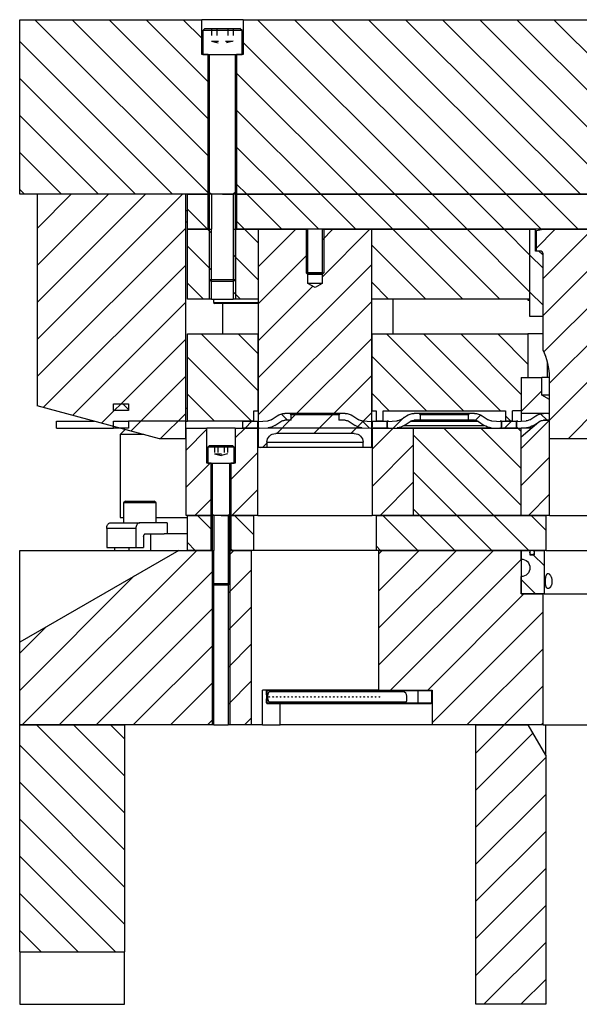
# Model space of a CAD drawing. Header units: inches. Extents: x 3 to 351, y 4 to 271.
# Tile 417 of 530: x 293 to 301, y 127 to 141. Entities that reach past the tile are written whole.
import ezdxf

# ---------------------------------------------------------------- set-up
doc = ezdxf.new("R2010")
doc.units = ezdxf.units.IN
doc.header["$LTSCALE"] = 0.5
doc.header["$MEASUREMENT"] = 0
doc.linetypes.add('HIDDEN', pattern=[0.225, 0.15, -0.075])
doc.layers.add('MFB', color=7, linetype='Continuous')

msp = doc.modelspace()

# ---------------------------------------------------------------- linework, layer by layer
at = {"layer": 'MFB', "color": 254, "linetype": 'Continuous'}
for p, q in [((293.088, 138.783), (293.088, 141.283)), ((293.088, 141.283), (295.691, 141.283)), ((295.784, 138.804), (293.306, 141.283)), ((295.784, 138.804), (293.306, 141.283)), ((295.784, 139.335), (293.836, 141.283)), ((295.784, 139.335), (293.836, 141.283)), ((295.784, 139.865), (294.366, 141.283)), ((295.784, 139.865), (294.366, 141.283)), ((295.784, 140.395), (294.897, 141.283)), ((295.784, 140.395), (294.897, 141.283)), ((295.691, 141.019), (295.427, 141.283)), ((295.691, 141.019), (295.427, 141.283)), ((295.691, 140.783), (295.691, 141.283)), ((296.284, 141.283), (295.691, 141.283)), ((296.284, 141.283), (296.284, 140.783)), ((296.284, 141.283), (306.434, 141.283)), ((298.988, 138.783), (296.488, 141.283)), ((298.988, 138.783), (296.488, 141.283)), ((299.518, 138.783), (297.018, 141.283)), ((299.518, 138.783), (297.018, 141.283)), ((300.048, 138.783), (297.548, 141.283)), ((300.048, 138.783), (297.548, 141.283)), ((300.579, 138.783), (298.079, 141.283)), ((300.579, 138.783), (298.079, 141.283)), ((301.109, 138.783), (298.609, 141.283)), ((301.109, 138.783), (298.609, 141.283)), ((301.639, 138.783), (299.139, 141.283)), ((301.639, 138.783), (299.139, 141.283)), ((302.17, 138.783), (299.67, 141.283)), ((302.17, 138.783), (299.67, 141.283)), ((302.7, 138.783), (300.2, 141.283)), ((302.7, 138.783), (300.2, 141.283)), ((303.23, 138.783), (300.73, 141.283)), ((303.23, 138.783), (300.73, 141.283)), ((295.275, 138.783), (293.088, 140.971)), ((295.275, 138.783), (293.088, 140.971)), ((298.457, 138.783), (296.284, 140.956)), ((298.457, 138.783), (296.284, 140.956)), ((295.784, 140.783), (295.691, 140.783)), ((295.784, 138.783), (295.784, 140.783)), ((296.191, 140.783), (296.191, 138.783)), ((296.284, 140.783), (296.191, 140.783)), ((294.745, 138.783), (293.088, 140.441)), ((294.745, 138.783), (293.088, 140.441)), ((297.927, 138.783), (296.191, 140.519)), ((297.927, 138.783), (296.191, 140.519)), ((294.215, 138.783), (293.088, 139.91)), ((294.215, 138.783), (293.088, 139.91)), ((297.397, 138.783), (296.191, 139.989)), ((297.397, 138.783), (296.191, 139.989)), ((296.866, 138.783), (296.191, 139.459)), ((296.866, 138.783), (296.191, 139.459)), ((293.684, 138.783), (293.088, 139.38)), ((293.684, 138.783), (293.088, 139.38)), ((296.336, 138.783), (296.191, 138.928)), ((296.336, 138.783), (296.191, 138.928)), ((293.154, 138.783), (293.088, 138.85)), ((293.154, 138.783), (293.088, 138.85)), ((295.784, 138.783), (293.088, 138.783)), ((295.8, 138.783), (295.784, 138.783)), ((296.191, 138.783), (296.175, 138.783)), ((306.434, 138.783), (296.191, 138.783)), ((295.363, 133.685), (293.088, 132.371)), ((293.088, 132.371), (293.088, 133.685)), ((293.088, 133.685), (295.363, 133.685)), ((295.622, 133.685), (293.122, 131.185)), ((295.622, 133.685), (293.122, 131.185)), ((295.363, 133.685), (295.867, 133.685)), ((295.867, 131.185), (295.867, 133.685)), ((296.068, 133.685), (296.068, 131.185)), ((296.068, 133.685), (296.406, 133.685)), ((296.153, 133.685), (296.093, 133.625)), ((296.153, 133.685), (296.093, 133.625)), ((296.406, 131.185), (296.406, 133.685)), ((299.865, 133.685), (298.219, 132.039)), ((299.335, 133.685), (298.219, 132.569)), ((298.804, 133.685), (298.219, 133.099)), ((298.274, 133.685), (298.219, 133.63)), ((299.865, 133.685), (298.219, 132.039)), ((299.335, 133.685), (298.219, 132.569)), ((298.804, 133.685), (298.219, 133.099)), ((298.274, 133.685), (298.219, 133.63)), ((298.219, 133.685), (298.219, 131.685)), ((298.219, 133.685), (300.263, 133.685)), ((300.263, 133.685), (300.263, 133.06)), ((296.093, 133.625), (296.068, 133.6)), ((300.263, 133.552), (298.395, 131.685)), ((300.263, 133.552), (298.395, 131.685)), ((295.843, 133.375), (293.653, 131.185)), ((295.843, 133.375), (293.653, 131.185)), ((295.867, 133.399), (295.843, 133.375)), ((296.406, 133.408), (296.068, 133.07)), ((296.406, 133.408), (296.068, 133.07)), ((294.722, 133.315), (293.088, 131.68)), ((294.722, 133.315), (293.088, 131.68)), ((300.301, 133.06), (298.926, 131.685)), ((300.301, 133.06), (298.926, 131.685)), ((300.263, 133.06), (300.575, 133.06)), ((300.575, 131.185), (300.575, 133.06)), ((295.867, 132.869), (294.183, 131.185)), ((295.867, 132.869), (294.183, 131.185)), ((296.406, 132.878), (296.068, 132.54)), ((296.406, 132.878), (296.068, 132.54)), ((300.575, 132.804), (298.988, 131.217)), ((300.575, 132.804), (298.988, 131.217)), ((293.467, 132.591), (293.088, 132.211)), ((293.467, 132.591), (293.088, 132.211)), ((293.088, 131.185), (293.088, 132.371)), ((295.867, 132.339), (294.713, 131.185)), ((295.867, 132.339), (294.713, 131.185)), ((296.406, 132.348), (296.068, 132.009)), ((296.406, 132.348), (296.068, 132.009)), ((300.575, 132.274), (299.486, 131.185)), ((300.575, 132.274), (299.486, 131.185)), ((296.406, 131.817), (296.068, 131.479)), ((296.406, 131.817), (296.068, 131.479)), ((295.867, 131.808), (295.244, 131.185)), ((295.867, 131.808), (295.244, 131.185)), ((298.219, 131.685), (296.563, 131.685)), ((296.563, 131.185), (296.563, 131.685)), ((298.219, 131.685), (298.988, 131.685)), ((298.988, 131.685), (298.988, 131.185)), ((300.575, 131.743), (300.017, 131.185)), ((300.575, 131.743), (300.017, 131.185)), ((295.867, 131.278), (295.774, 131.185)), ((295.867, 131.278), (295.774, 131.185)), ((296.406, 131.287), (296.304, 131.185)), ((296.406, 131.287), (296.304, 131.185)), ((295.867, 131.185), (293.088, 131.185)), ((295.867, 131.185), (296.068, 131.185)), ((296.406, 131.185), (296.068, 131.185)), ((296.563, 131.185), (296.406, 131.185)), ((296.563, 131.185), (296.813, 131.185)), ((298.988, 131.185), (296.813, 131.185)), ((300.575, 131.185), (298.988, 131.185)), ((300.575, 131.213), (300.547, 131.185)), ((300.575, 131.213), (300.547, 131.185)), ((300.575, 131.185), (301.45, 131.185))]:
    msp.add_line(p, q, dxfattribs=at)
at = {"layer": 'MFB', "color": 132, "linetype": 'Continuous'}
for p, q in [((295.738, 141.158), (295.706, 141.127)), ((295.706, 141.127), (295.706, 140.783)), ((296.269, 141.127), (295.706, 141.127)), ((295.738, 141.158), (296.238, 141.158)), ((296.269, 141.127), (296.238, 141.158)), ((296.269, 140.783), (296.269, 141.127)), ((295.706, 140.783), (296.269, 140.783)), ((295.8, 140.783), (295.8, 138.783)), ((296.175, 138.783), (296.175, 140.783)), ((296.175, 138.783), (295.8, 138.783)), ((295.8, 138.783), (295.8, 137.564)), ((296.175, 137.564), (296.175, 138.783)), ((295.488, 137.283), (295.488, 138.283)), ((295.488, 138.283), (295.831, 138.283)), ((295.8, 138.258), (295.775, 138.283)), ((295.8, 138.258), (295.775, 138.283)), ((295.831, 138.227), (295.8, 138.258)), ((295.831, 137.283), (295.831, 138.283)), ((296.144, 138.283), (296.144, 137.283)), ((296.144, 138.283), (296.506, 138.283)), ((296.506, 138.083), (296.306, 138.283)), ((296.506, 138.083), (296.306, 138.283)), ((296.506, 137.283), (296.506, 138.283)), ((298.12, 138.283), (298.12, 137.283)), ((298.12, 138.283), (300.388, 138.283)), ((299.427, 137.283), (298.427, 138.283)), ((299.427, 137.283), (298.427, 138.283)), ((299.957, 137.283), (298.957, 138.283)), ((299.957, 137.283), (298.957, 138.283)), ((300.388, 137.383), (299.488, 138.283)), ((300.388, 137.383), (299.488, 138.283)), ((300.388, 137.913), (300.018, 138.283)), ((300.388, 137.913), (300.018, 138.283)), ((300.388, 137.283), (300.388, 138.283)), ((300.388, 138.283), (300.465, 138.283)), ((300.388, 137.033), (300.388, 138.283)), ((300.465, 137.97), (300.465, 138.283)), ((295.8, 137.728), (295.488, 138.041)), ((295.8, 137.728), (295.488, 138.041)), ((298.897, 137.283), (298.12, 138.06)), ((298.897, 137.283), (298.12, 138.06)), ((296.175, 137.883), (296.144, 137.915)), ((296.506, 137.553), (296.175, 137.883)), ((296.506, 137.553), (296.175, 137.883)), ((300.575, 137.726), (300.388, 137.913)), ((300.575, 137.726), (300.388, 137.913)), ((300.515, 137.97), (300.465, 137.97)), ((300.575, 137.91), (300.515, 137.97)), ((300.575, 137.033), (300.575, 137.91)), ((295.831, 137.697), (295.8, 137.728)), ((295.715, 137.283), (295.488, 137.51)), ((295.715, 137.283), (295.488, 137.51)), ((295.8, 137.564), (296.175, 137.564)), ((295.8, 137.564), (295.831, 137.533)), ((296.144, 137.533), (295.831, 137.533)), ((296.144, 137.533), (296.175, 137.564)), ((298.366, 137.283), (298.12, 137.53)), ((298.366, 137.283), (298.12, 137.53)), ((296.245, 137.283), (296.144, 137.384)), ((296.245, 137.283), (296.144, 137.384)), ((300.575, 137.196), (300.388, 137.383)), ((300.575, 137.196), (300.388, 137.383)), ((295.831, 137.283), (295.488, 137.283)), ((295.831, 137.283), (296.144, 137.283)), ((296.506, 137.283), (296.144, 137.283)), ((300.388, 137.283), (298.12, 137.283)), ((300.575, 137.033), (300.388, 137.033)), ((295.805, 135.185), (295.78, 135.16)), ((296.155, 135.16), (295.78, 135.16)), ((295.78, 135.16), (295.78, 134.935)), ((295.805, 135.185), (296.131, 135.185)), ((296.155, 135.16), (296.131, 135.185)), ((296.155, 134.935), (296.155, 135.16)), ((295.78, 134.935), (296.155, 134.935)), ((295.843, 134.935), (295.843, 134.185)), ((296.093, 134.185), (296.093, 134.935)), ((294.599, 134.391), (294.572, 134.363)), ((294.572, 134.363), (294.572, 134.078)), ((295.04, 134.363), (294.572, 134.363)), ((294.599, 134.391), (295.013, 134.391)), ((295.04, 134.363), (295.013, 134.391)), ((295.04, 134.078), (295.04, 134.363)), ((296.093, 134.185), (295.843, 134.185)), ((295.843, 134.185), (295.843, 133.209)), ((296.093, 133.209), (296.093, 134.185)), ((294.962, 133.685), (294.962, 133.921)), ((294.65, 133.724), (294.65, 133.685)), ((295.843, 133.209), (295.867, 133.185)), ((295.843, 133.209), (296.093, 133.209)), ((296.068, 133.185), (295.867, 133.185)), ((296.068, 133.185), (296.093, 133.209))]:
    msp.add_line(p, q, dxfattribs=at)
at = {"layer": 'MFB', "color": 254, "linetype": 'HIDDEN'}
for p, q in [((295.831, 141.158), (295.831, 140.976)), ((295.909, 141.158), (295.909, 140.976)), ((296.066, 141.158), (296.066, 140.976)), ((296.144, 141.158), (296.144, 140.976)), ((295.831, 140.976), (296.144, 140.976)), ((295.831, 140.976), (295.988, 140.937)), ((296.144, 140.976), (295.988, 140.937)), ((295.874, 135.185), (295.874, 135.065)), ((295.874, 135.065), (296.061, 135.065)), ((295.874, 135.065), (295.968, 135.041)), ((295.921, 135.185), (295.921, 135.065)), ((296.061, 135.065), (295.968, 135.041)), ((296.014, 135.185), (296.014, 135.065)), ((296.061, 135.185), (296.061, 135.065))]:
    msp.add_line(p, q, dxfattribs=at)
at = {"layer": 'MFB', "color": 9, "linetype": 'Continuous'}
for p, q in [((295.417, 138.783), (293.338, 136.703)), ((294.887, 138.783), (293.338, 137.234)), ((294.356, 138.783), (293.338, 137.764)), ((293.826, 138.783), (293.338, 138.294)), ((295.417, 138.783), (293.338, 136.703)), ((294.887, 138.783), (293.338, 137.234)), ((294.356, 138.783), (293.338, 137.764)), ((293.826, 138.783), (293.338, 138.294)), ((293.338, 138.783), (293.338, 135.752)), ((295.463, 138.783), (293.338, 138.783)), ((295.463, 135.283), (295.463, 138.783)), ((295.488, 138.283), (295.488, 138.783)), ((295.488, 138.783), (295.784, 138.783)), ((295.784, 138.283), (295.784, 138.783)), ((295.784, 138.783), (295.8, 138.783)), ((296.175, 138.783), (296.191, 138.783)), ((296.191, 138.783), (296.191, 138.283)), ((296.191, 138.783), (306.391, 138.783)), ((296.836, 138.283), (296.336, 138.783)), ((296.836, 138.283), (296.336, 138.783)), ((297.366, 138.283), (296.866, 138.783)), ((297.366, 138.283), (296.866, 138.783)), ((297.897, 138.283), (297.397, 138.783)), ((297.897, 138.283), (297.397, 138.783)), ((298.427, 138.283), (297.927, 138.783)), ((298.427, 138.283), (297.927, 138.783)), ((298.957, 138.283), (298.457, 138.783)), ((298.957, 138.283), (298.457, 138.783)), ((299.488, 138.283), (298.988, 138.783)), ((299.488, 138.283), (298.988, 138.783)), ((300.018, 138.283), (299.518, 138.783)), ((300.018, 138.283), (299.518, 138.783)), ((300.548, 138.283), (300.048, 138.783)), ((300.548, 138.283), (300.048, 138.783)), ((301.079, 138.283), (300.579, 138.783)), ((301.079, 138.283), (300.579, 138.783)), ((295.775, 138.283), (295.488, 138.571)), ((295.775, 138.283), (295.488, 138.571)), ((296.306, 138.283), (296.191, 138.398)), ((296.306, 138.283), (296.191, 138.398)), ((295.463, 138.298), (293.338, 136.173)), ((295.463, 138.298), (293.338, 136.173)), ((295.784, 138.283), (295.488, 138.283)), ((306.391, 138.283), (296.191, 138.283)), ((297.038, 138.283), (296.506, 137.75)), ((296.508, 138.283), (296.506, 138.28)), ((297.038, 138.283), (296.506, 137.75)), ((296.508, 138.283), (296.506, 138.28)), ((296.506, 135.158), (296.506, 138.283)), ((296.506, 138.283), (297.212, 138.283)), ((297.212, 137.658), (297.212, 138.283)), ((298.099, 138.283), (297.413, 137.597)), ((297.569, 138.283), (297.413, 138.127)), ((298.099, 138.283), (297.413, 137.597)), ((297.569, 138.283), (297.413, 138.127)), ((297.413, 138.283), (297.413, 137.658)), ((297.413, 138.283), (298.12, 138.283)), ((298.12, 138.283), (298.12, 135.158)), ((300.751, 138.283), (300.481, 138.013)), ((300.751, 138.283), (300.481, 138.013)), ((300.481, 138.266), (300.575, 138.283)), ((300.481, 137.97), (300.481, 138.266)), ((301.281, 138.283), (300.575, 137.577)), ((301.281, 138.283), (300.575, 137.577)), ((300.575, 138.283), (301.45, 138.283)), ((297.212, 137.926), (296.506, 137.22)), ((297.212, 137.926), (296.506, 137.22)), ((300.535, 137.97), (300.481, 137.97)), ((300.575, 136.553), (300.575, 137.93)), ((301.45, 137.922), (300.575, 137.047)), ((301.45, 137.922), (300.575, 137.047)), ((295.463, 137.768), (293.423, 135.729)), ((295.463, 137.768), (293.423, 135.729)), ((298.12, 137.773), (296.506, 136.159)), ((298.12, 137.773), (296.506, 136.159)), ((297.212, 137.508), (297.212, 137.658)), ((297.413, 137.658), (297.413, 137.508)), ((297.283, 137.467), (296.506, 136.689)), ((297.283, 137.467), (296.506, 136.689)), ((297.313, 137.45), (297.212, 137.508)), ((297.413, 137.508), (297.212, 137.508)), ((297.413, 137.508), (297.313, 137.45)), ((301.45, 137.391), (300.587, 136.528)), ((301.45, 137.391), (300.587, 136.528)), ((295.463, 137.237), (293.842, 135.617)), ((295.463, 137.237), (293.842, 135.617)), ((295.862, 137.283), (295.862, 137.235)), ((295.862, 137.235), (296.506, 137.235)), ((295.862, 137.235), (295.877, 137.22)), ((296.506, 137.22), (295.877, 137.22)), ((295.988, 137.22), (295.988, 136.783)), ((298.12, 137.243), (296.506, 135.629)), ((298.12, 137.243), (296.506, 135.629)), ((298.425, 137.283), (298.425, 136.783)), ((301.45, 136.861), (300.669, 136.08)), ((301.45, 136.861), (300.669, 136.08)), ((295.463, 136.707), (294.538, 135.783)), ((295.463, 136.707), (294.538, 135.783)), ((298.12, 136.712), (296.954, 135.547)), ((298.12, 136.712), (296.954, 135.547)), ((301.36, 136.24), (300.669, 135.55)), ((301.36, 136.24), (300.669, 135.55)), ((295.463, 136.177), (294.678, 135.393)), ((295.463, 136.177), (294.678, 135.393)), ((298.12, 136.182), (297.295, 135.358)), ((298.12, 136.182), (297.295, 135.358)), ((300.263, 136.158), (300.263, 135.645)), ((300.263, 136.158), (300.559, 136.158)), ((300.559, 135.908), (300.559, 136.158)), ((300.669, 136.158), (300.559, 136.158)), ((300.669, 135.283), (300.669, 136.158)), ((300.559, 135.97), (300.263, 135.674)), ((300.559, 135.97), (300.263, 135.674)), ((300.669, 135.845), (300.559, 135.908)), ((300.669, 135.908), (300.559, 135.908)), ((294.538, 135.783), (294.44, 135.685)), ((294.538, 135.783), (294.44, 135.685)), ((300.669, 135.845), (300.669, 135.845)), ((300.669, 135.645), (300.669, 135.845)), ((295.088, 135.283), (293.338, 135.752)), ((294.44, 135.685), (294.26, 135.505)), ((294.44, 135.685), (294.26, 135.505)), ((295.463, 135.646), (295.099, 135.283)), ((295.463, 135.646), (295.099, 135.283)), ((298.12, 135.652), (298.006, 135.538)), ((298.12, 135.652), (298.006, 135.538)), ((300.669, 135.645), (300.263, 135.645)), ((300.669, 135.645), (300.669, 135.645)), ((301.356, 135.706), (300.933, 135.283)), ((301.356, 135.706), (300.933, 135.283)), ((296.954, 135.547), (296.765, 135.358)), ((296.954, 135.547), (296.765, 135.358)), ((298.006, 135.538), (297.826, 135.358)), ((298.006, 135.538), (297.826, 135.358)), ((300.666, 135.547), (300.263, 135.143)), ((300.666, 135.547), (300.263, 135.143)), ((300.263, 135.31), (300.516, 135.523)), ((300.58, 135.547), (300.668, 135.547)), ((300.668, 134.185), (300.668, 135.547)), ((295.468, 134.185), (295.468, 135.435)), ((295.468, 135.435), (295.764, 135.435)), ((295.764, 135.418), (295.468, 135.121)), ((295.764, 135.418), (295.468, 135.121)), ((296.171, 135.435), (295.764, 135.435)), ((295.764, 134.935), (295.764, 135.435)), ((296.312, 135.435), (296.171, 135.294)), ((296.312, 135.435), (296.171, 135.294)), ((296.171, 135.435), (296.171, 134.935)), ((296.171, 135.435), (296.496, 135.435)), ((296.496, 134.185), (296.496, 135.435)), ((297.875, 135.358), (296.75, 135.358)), ((298.433, 135.435), (298.13, 135.132)), ((298.433, 135.435), (298.13, 135.132)), ((298.13, 135.435), (298.13, 134.185)), ((298.13, 135.435), (298.718, 135.435)), ((298.718, 135.435), (298.718, 134.185)), ((298.718, 135.435), (300.263, 135.435)), ((298.718, 135.435), (298.718, 134.185)), ((299.873, 134.185), (298.718, 135.341)), ((299.873, 134.185), (298.718, 135.341)), ((300.263, 134.326), (299.154, 135.435)), ((300.263, 134.326), (299.154, 135.435)), ((300.263, 134.856), (299.684, 135.435)), ((300.263, 134.856), (299.684, 135.435)), ((300.263, 135.387), (300.214, 135.435)), ((300.214, 135.435), (300.214, 135.435)), ((300.263, 135.387), (300.214, 135.435)), ((300.214, 135.435), (300.214, 135.435)), ((300.263, 134.185), (300.263, 135.435)), ((300.411, 135.435), (300.263, 135.435)), ((295.463, 135.283), (295.088, 135.283)), ((296.625, 135.218), (296.567, 135.16)), ((296.625, 135.218), (296.567, 135.16)), ((296.625, 135.233), (296.625, 135.163)), ((298, 135.163), (298, 135.233)), ((300.263, 134.185), (300.263, 135.31)), ((301.356, 135.283), (300.669, 135.283)), ((296.496, 135.088), (296.108, 134.701)), ((296.496, 135.088), (296.108, 134.701)), ((296.526, 135.158), (296.506, 135.158)), ((296.526, 135.158), (296.625, 135.163)), ((298.1, 135.158), (296.526, 135.158)), ((296.625, 135.163), (298, 135.163)), ((298, 135.163), (298.1, 135.158)), ((298.12, 135.158), (298.1, 135.158)), ((298.718, 135.189), (298.13, 134.601)), ((298.718, 135.189), (298.13, 134.601)), ((295.812, 134.935), (295.468, 134.591)), ((295.812, 134.935), (295.468, 134.591)), ((295.827, 134.935), (295.764, 134.935)), ((295.827, 134.185), (295.827, 134.935)), ((296.108, 134.935), (296.108, 134.185)), ((296.171, 134.935), (296.108, 134.935)), ((300.668, 135.019), (300.263, 134.613)), ((300.668, 135.019), (300.263, 134.613)), ((299.343, 134.185), (298.718, 134.811)), ((299.343, 134.185), (298.718, 134.811)), ((298.718, 134.659), (298.244, 134.185)), ((298.718, 134.659), (298.244, 134.185)), ((296.496, 134.558), (296.122, 134.185)), ((296.496, 134.558), (296.122, 134.185)), ((295.827, 134.42), (295.592, 134.185)), ((295.827, 134.42), (295.592, 134.185)), ((300.668, 134.488), (300.365, 134.185)), ((300.668, 134.488), (300.365, 134.185)), ((298.813, 134.185), (298.718, 134.28)), ((298.813, 134.185), (298.718, 134.28)), ((295.827, 134.185), (295.468, 134.185)), ((295.488, 133.685), (295.488, 134.185)), ((295.488, 134.185), (295.827, 134.185)), ((295.827, 133.989), (295.631, 134.185)), ((295.827, 133.989), (295.631, 134.185)), ((295.843, 134.185), (295.827, 134.185)), ((295.827, 133.685), (295.827, 134.185)), ((295.827, 134.185), (295.843, 134.185)), ((296.108, 134.185), (296.093, 134.185)), ((296.093, 134.185), (296.108, 134.185)), ((296.496, 134.185), (296.108, 134.185)), ((296.108, 134.185), (296.108, 133.685)), ((296.108, 134.185), (296.438, 134.185)), ((296.438, 133.909), (296.161, 134.185)), ((296.438, 133.909), (296.161, 134.185)), ((296.438, 133.685), (296.438, 134.185)), ((296.496, 134.185), (298.13, 134.185)), ((298.718, 134.185), (298.13, 134.185)), ((298.188, 134.185), (298.188, 133.685)), ((298.188, 134.185), (300.622, 134.185)), ((298.782, 133.685), (298.282, 134.185)), ((298.782, 133.685), (298.282, 134.185)), ((300.263, 134.185), (298.718, 134.185)), ((299.313, 133.685), (298.813, 134.185)), ((299.313, 133.685), (298.813, 134.185)), ((299.843, 133.685), (299.343, 134.185)), ((299.843, 133.685), (299.343, 134.185)), ((300.373, 133.685), (299.873, 134.185)), ((300.373, 133.685), (299.873, 134.185)), ((300.668, 134.185), (300.263, 134.185)), ((300.622, 133.967), (300.404, 134.185)), ((300.622, 133.967), (300.404, 134.185)), ((300.622, 133.685), (300.622, 134.185)), ((300.668, 134.185), (301.357, 134.185)), ((295.6, 133.685), (295.488, 133.798)), ((295.6, 133.685), (295.488, 133.798)), ((295.827, 133.685), (295.488, 133.685)), ((296.131, 133.685), (296.108, 133.708)), ((296.131, 133.685), (296.108, 133.708)), ((296.438, 133.685), (296.108, 133.685)), ((298.188, 133.685), (296.438, 133.685)), ((298.252, 133.685), (298.188, 133.75)), ((298.252, 133.685), (298.188, 133.75)), ((300.622, 133.685), (298.188, 133.685)), ((300.263, 133.56), (300.263, 133.685)), ((300.263, 133.685), (300.384, 133.685)), ((300.384, 133.675), (300.373, 133.685)), ((300.384, 133.675), (300.373, 133.685)), ((300.384, 133.685), (300.384, 133.622)), ((300.454, 133.622), (300.454, 133.685)), ((300.454, 133.685), (300.591, 133.685)), ((300.591, 133.685), (300.591, 133.06)), ((300.622, 133.685), (301.403, 133.685)), ((300.384, 133.622), (300.454, 133.622)), ((300.591, 133.468), (300.436, 133.622)), ((300.591, 133.468), (300.436, 133.622)), ((300.263, 133.06), (300.263, 133.31)), ((300.468, 133.06), (300.263, 133.266)), ((300.468, 133.06), (300.263, 133.266)), ((300.609, 133.244), (300.61, 133.253)), ((300.609, 133.234), (300.609, 133.244)), ((300.61, 133.226), (300.609, 133.234)), ((300.61, 133.263), (300.611, 133.272)), ((300.61, 133.253), (300.61, 133.263)), ((300.611, 133.272), (300.612, 133.282)), ((300.612, 133.282), (300.613, 133.292)), ((300.613, 133.292), (300.614, 133.301)), ((300.614, 133.301), (300.616, 133.31)), ((300.616, 133.31), (300.618, 133.318)), ((300.618, 133.318), (300.62, 133.324)), ((300.62, 133.324), (300.623, 133.331)), ((300.623, 133.331), (300.625, 133.336)), ((300.625, 133.336), (300.628, 133.34)), ((300.628, 133.34), (300.63, 133.344)), ((300.63, 133.344), (300.633, 133.347)), ((300.633, 133.347), (300.636, 133.35)), ((300.636, 133.35), (300.638, 133.351)), ((300.638, 133.351), (300.641, 133.353)), ((300.641, 133.353), (300.644, 133.353)), ((300.644, 133.353), (300.647, 133.354)), ((300.647, 133.354), (300.661, 133.349)), ((300.661, 133.349), (300.661, 133.349)), ((300.661, 133.349), (300.664, 133.346)), ((300.664, 133.346), (300.668, 133.343)), ((300.668, 133.343), (300.671, 133.34)), ((300.671, 133.34), (300.674, 133.336)), ((300.674, 133.336), (300.678, 133.33)), ((300.678, 133.33), (300.682, 133.324)), ((300.682, 133.324), (300.686, 133.317)), ((300.686, 133.317), (300.689, 133.31)), ((300.689, 133.31), (300.692, 133.302)), ((300.692, 133.302), (300.695, 133.294)), ((300.695, 133.294), (300.697, 133.286)), ((300.697, 133.286), (300.699, 133.277)), ((300.699, 133.277), (300.701, 133.267)), ((300.701, 133.267), (300.702, 133.256)), ((300.702, 133.256), (300.703, 133.245)), ((300.703, 133.226), (300.702, 133.218)), ((300.703, 133.245), (300.703, 133.235)), ((300.703, 133.235), (300.703, 133.226)), ((300.61, 133.218), (300.61, 133.226)), ((300.611, 133.209), (300.61, 133.218)), ((300.611, 133.201), (300.611, 133.209)), ((300.612, 133.194), (300.611, 133.201)), ((300.613, 133.187), (300.612, 133.194)), ((300.615, 133.18), (300.613, 133.187)), ((300.616, 133.174), (300.615, 133.18)), ((300.618, 133.168), (300.616, 133.174)), ((300.62, 133.162), (300.618, 133.168)), ((300.622, 133.157), (300.62, 133.162)), ((300.624, 133.153), (300.622, 133.157)), ((300.627, 133.149), (300.624, 133.153)), ((300.63, 133.146), (300.627, 133.149)), ((300.633, 133.143), (300.63, 133.146)), ((300.635, 133.141), (300.633, 133.143)), ((300.636, 133.14), (300.635, 133.141)), ((300.639, 133.139), (300.636, 133.14)), ((300.643, 133.138), (300.639, 133.139)), ((300.646, 133.137), (300.643, 133.138)), ((300.65, 133.137), (300.646, 133.137)), ((300.654, 133.138), (300.65, 133.137)), ((300.658, 133.14), (300.654, 133.138)), ((300.662, 133.142), (300.658, 133.14)), ((300.666, 133.145), (300.662, 133.142)), ((300.67, 133.147), (300.666, 133.145)), ((300.673, 133.151), (300.67, 133.147)), ((300.677, 133.154), (300.673, 133.151)), ((300.68, 133.158), (300.677, 133.154)), ((300.683, 133.163), (300.68, 133.158)), ((300.686, 133.168), (300.683, 133.163)), ((300.689, 133.174), (300.686, 133.168)), ((300.692, 133.18), (300.689, 133.174)), ((300.694, 133.186), (300.692, 133.18)), ((300.697, 133.193), (300.694, 133.186)), ((300.699, 133.201), (300.697, 133.193)), ((300.701, 133.209), (300.699, 133.201)), ((300.702, 133.218), (300.701, 133.209)), ((300.591, 133.06), (300.263, 133.06)), ((300.591, 133.06), (301.434, 133.06)), ((293.088, 131.185), (294.588, 131.185)), ((293.088, 127.935), (293.088, 131.185)), ((294.588, 129.925), (293.328, 131.185)), ((294.588, 129.925), (293.328, 131.185)), ((294.588, 130.455), (293.858, 131.185)), ((294.588, 130.455), (293.858, 131.185)), ((294.588, 130.986), (294.388, 131.185)), ((294.588, 130.986), (294.388, 131.185)), ((294.588, 131.185), (294.588, 127.935)), ((300.017, 131.185), (299.613, 130.781)), ((300.017, 131.185), (299.613, 130.781)), ((299.613, 131.185), (300.363, 131.185)), ((299.613, 127.185), (299.613, 131.185)), ((300.613, 130.752), (300.363, 131.185)), ((300.613, 130.752), (300.613, 131.185)), ((300.43, 131.068), (299.613, 130.251)), ((300.43, 131.068), (299.613, 130.251)), ((294.588, 129.395), (293.088, 130.895)), ((294.588, 129.395), (293.088, 130.895)), ((300.613, 130.72), (299.613, 129.72)), ((300.613, 130.72), (299.613, 129.72)), ((300.613, 130.752), (300.613, 127.185)), ((294.588, 128.864), (293.088, 130.364)), ((294.588, 128.864), (293.088, 130.364)), ((300.613, 130.19), (299.613, 129.19)), ((300.613, 130.19), (299.613, 129.19)), ((294.588, 128.334), (293.088, 129.834)), ((294.588, 128.334), (293.088, 129.834)), ((300.613, 129.66), (299.613, 128.66)), ((300.613, 129.66), (299.613, 128.66)), ((294.456, 127.935), (293.088, 129.304)), ((294.456, 127.935), (293.088, 129.304)), ((300.613, 129.129), (299.613, 128.129)), ((300.613, 129.129), (299.613, 128.129)), ((293.926, 127.935), (293.088, 128.773)), ((293.926, 127.935), (293.088, 128.773)), ((300.613, 128.599), (299.613, 127.599)), ((300.613, 128.599), (299.613, 127.599)), ((293.396, 127.935), (293.088, 128.243)), ((293.396, 127.935), (293.088, 128.243)), ((300.613, 128.069), (299.729, 127.185)), ((300.613, 128.069), (299.729, 127.185)), ((293.088, 127.935), (294.588, 127.935)), ((293.088, 127.935), (293.088, 127.185)), ((294.588, 127.185), (294.588, 127.935)), ((300.613, 127.538), (300.259, 127.185)), ((300.613, 127.538), (300.259, 127.185)), ((293.088, 127.185), (294.588, 127.185)), ((300.613, 127.185), (299.613, 127.185))]:
    msp.add_line(p, q, dxfattribs=at)
at = {"layer": 'MFB', "color": 2, "linetype": 'Continuous'}
for p, q in [((295.8, 138.814), (295.831, 138.783)), ((295.831, 138.783), (295.831, 138.283)), ((295.988, 138.783), (295.831, 138.783)), ((295.988, 138.783), (296.144, 138.783)), ((296.175, 138.814), (296.144, 138.783)), ((296.144, 138.783), (296.144, 138.283)), ((295.488, 138.547), (295.463, 138.547)), ((295.463, 138.389), (295.488, 138.389)), ((295.8, 138.283), (295.8, 137.283)), ((296.175, 138.283), (296.175, 137.283)), ((297.188, 138.283), (297.188, 137.658)), ((297.438, 138.283), (297.438, 137.658)), ((297.188, 137.658), (297.438, 137.658)), ((297.212, 137.633), (297.188, 137.658)), ((297.413, 137.633), (297.212, 137.633)), ((297.413, 137.633), (297.438, 137.658)), ((294.36, 134.068), (294.369, 134.074)), ((294.369, 134.074), (294.378, 134.077)), ((294.378, 134.077), (294.388, 134.078)), ((294.388, 134.078), (294.805, 134.078)), ((294.786, 134.074), (294.777, 134.068)), ((294.796, 134.077), (294.786, 134.074)), ((294.805, 134.078), (294.796, 134.077)), ((295.195, 134.078), (294.805, 134.078)), ((295.195, 134.078), (295.195, 133.921)), ((295.843, 134.209), (295.867, 134.185)), ((295.867, 134.185), (295.867, 133.685)), ((295.968, 134.185), (295.867, 134.185)), ((295.968, 134.185), (296.068, 134.185)), ((296.093, 134.209), (296.068, 134.185)), ((296.068, 134.185), (296.068, 133.685)), ((294.332, 134), (294.333, 134.013)), ((294.332, 134), (294.332, 133.724)), ((294.333, 134.013), (294.335, 134.027)), ((294.335, 134.027), (294.339, 134.039)), ((294.339, 134.039), (294.345, 134.05)), ((294.345, 134.05), (294.352, 134.06)), ((294.352, 134.06), (294.36, 134.068)), ((294.753, 134.027), (294.75, 134.013)), ((294.75, 134.013), (294.75, 134)), ((294.75, 134), (294.75, 133.724)), ((294.757, 134.039), (294.753, 134.027)), ((294.763, 134.05), (294.757, 134.039)), ((294.769, 134.06), (294.763, 134.05)), ((294.777, 134.068), (294.769, 134.06)), ((294.861, 133.888), (294.863, 133.895)), ((294.861, 133.882), (294.861, 133.888)), ((294.861, 133.882), (294.861, 133.724)), ((294.863, 133.895), (294.865, 133.901)), ((294.865, 133.901), (294.867, 133.907)), ((294.867, 133.907), (294.871, 133.912)), ((294.871, 133.912), (294.875, 133.916)), ((294.875, 133.916), (294.879, 133.919)), ((294.879, 133.919), (294.884, 133.92)), ((294.884, 133.92), (294.889, 133.921)), ((294.889, 133.921), (295.155, 133.921)), ((294.332, 133.724), (294.75, 133.724)), ((294.75, 133.724), (294.861, 133.724)), ((295.843, 133.685), (295.843, 131.185)), ((296.093, 133.685), (296.093, 131.185))]:
    msp.add_line(p, q, dxfattribs=at)
at = {"layer": 'MFB', "color": 96, "linetype": 'Continuous'}
for p, q in [((297.413, 137.658), (297.212, 137.658)), ((300.358, 137.283), (300.358, 137.267)), ((300.358, 137.267), (300.388, 137.267)), ((300.638, 136.158), (300.638, 136.391)), ((295.488, 135.716), (295.463, 135.716)), ((300.513, 135.633), (300.513, 135.645)), ((299.65, 135.53), (298.675, 135.53)), ((300.525, 135.53), (300.525, 135.53)), ((296.64, 135.441), (297.985, 135.441)), ((298.49, 135.441), (299.835, 135.441)), ((298.59, 135.473), (299.735, 135.473)), ((300.34, 135.441), (300.418, 135.441)), ((300.44, 135.473), (300.457, 135.473)), ((296.625, 135.233), (298, 135.233)), ((294.75, 134), (294.332, 134)), ((296.623, 131.673), (296.631, 131.685)), ((298.784, 131.673), (298.784, 131.685)), ((296.623, 131.673), (296.619, 131.673)), ((296.631, 131.6), (296.619, 131.6)), ((296.619, 131.573), (296.631, 131.573)), ((296.623, 131.673), (296.623, 131.616)), ((298.784, 131.673), (296.623, 131.673)), ((296.623, 131.557), (296.623, 131.5)), ((298.784, 131.673), (298.784, 131.5)), ((298.981, 131.673), (298.784, 131.673)), ((296.619, 131.5), (296.623, 131.5)), ((296.623, 131.5), (298.784, 131.5)), ((296.631, 131.488), (296.623, 131.5)), ((296.813, 131.185), (296.813, 131.488)), ((298.784, 131.5), (298.981, 131.5)), ((298.784, 131.488), (298.784, 131.5))]:
    msp.add_line(p, q, dxfattribs=at)
at = {"layer": 'MFB', "color": 190, "linetype": 'Continuous'}
for p, q in [((295.488, 135.533), (295.488, 136.783)), ((295.488, 136.783), (296.501, 136.783)), ((296.501, 135.967), (295.684, 136.783)), ((296.501, 135.967), (295.684, 136.783)), ((296.501, 136.497), (296.215, 136.783)), ((296.501, 136.497), (296.215, 136.783)), ((296.501, 136.783), (296.506, 136.783)), ((296.501, 135.683), (296.501, 136.783)), ((298.12, 136.783), (298.125, 136.783)), ((298.125, 136.783), (298.125, 135.683)), ((298.125, 136.783), (300.358, 136.783)), ((299.436, 135.683), (298.336, 136.783)), ((299.436, 135.683), (298.336, 136.783)), ((299.966, 135.683), (298.866, 136.783)), ((299.966, 135.683), (298.866, 136.783)), ((300.263, 135.917), (299.397, 136.783)), ((300.263, 135.917), (299.397, 136.783)), ((300.358, 136.352), (299.927, 136.783)), ((300.358, 136.352), (299.927, 136.783)), ((300.358, 136.783), (300.358, 136.158)), ((300.575, 136.783), (300.358, 136.783)), ((296.404, 135.533), (295.488, 136.45)), ((296.404, 135.533), (295.488, 136.45)), ((298.906, 135.683), (298.125, 136.464)), ((298.906, 135.683), (298.125, 136.464)), ((300.263, 136.158), (300.263, 135.683)), ((300.263, 136.158), (300.358, 136.158)), ((295.874, 135.533), (295.488, 135.919)), ((295.874, 135.533), (295.488, 135.919)), ((298.375, 135.683), (298.125, 135.934)), ((298.375, 135.683), (298.125, 135.934)), ((296.438, 135.683), (296.501, 135.683)), ((296.438, 135.533), (296.438, 135.683)), ((296.501, 135.683), (296.506, 135.683)), ((298.12, 135.683), (298.125, 135.683)), ((298.125, 135.683), (298.188, 135.683)), ((298.188, 135.683), (298.188, 135.533)), ((298.288, 135.533), (298.288, 135.683)), ((298.288, 135.683), (300.038, 135.683)), ((300.038, 135.683), (300.038, 135.533)), ((300.138, 135.533), (300.138, 135.683)), ((300.263, 135.683), (300.138, 135.683)), ((300.263, 135.645), (300.263, 135.535)), ((296.438, 135.533), (295.488, 135.533)), ((298.288, 135.533), (298.188, 135.533)), ((300.116, 135.533), (300.038, 135.612)), ((300.116, 135.533), (300.038, 135.612)), ((300.138, 135.533), (300.038, 135.533))]:
    msp.add_line(p, q, dxfattribs=at)
at = {"layer": 'MFB', "color": 30, "linetype": 'Continuous'}
for p, q in [((294.429, 135.685), (294.429, 135.783)), ((294.429, 135.783), (294.646, 135.783)), ((294.646, 135.7), (294.563, 135.783)), ((294.646, 135.7), (294.563, 135.783)), ((294.646, 135.783), (294.646, 135.685)), ((294.646, 135.685), (294.429, 135.685)), ((296.921, 135.547), (296.829, 135.638)), ((296.921, 135.547), (296.829, 135.638)), ((296.958, 135.645), (296.88, 135.645)), ((296.97, 135.624), (296.958, 135.645)), ((297.667, 135.645), (296.958, 135.645)), ((297.655, 135.624), (296.97, 135.624)), ((296.97, 135.547), (296.97, 135.624)), ((297.667, 135.645), (297.655, 135.624)), ((297.655, 135.624), (297.655, 135.547)), ((297.745, 135.645), (297.667, 135.645)), ((298.808, 135.645), (298.73, 135.645)), ((298.82, 135.624), (298.808, 135.645)), ((299.517, 135.645), (298.808, 135.645)), ((298.82, 135.547), (298.82, 135.624)), ((299.505, 135.624), (298.82, 135.624)), ((299.517, 135.645), (299.505, 135.624)), ((299.505, 135.624), (299.505, 135.547)), ((299.595, 135.645), (299.517, 135.645)), ((299.683, 135.624), (299.605, 135.546)), ((299.683, 135.624), (299.605, 135.546)), ((293.613, 135.435), (293.613, 135.533)), ((293.613, 135.533), (294.155, 135.533)), ((294.429, 135.435), (294.429, 135.533)), ((294.429, 135.533), (294.646, 135.533)), ((294.646, 135.533), (294.646, 135.435)), ((295.463, 135.533), (294.646, 135.533)), ((295.463, 135.533), (295.488, 135.533)), ((296.279, 135.435), (296.279, 135.533)), ((296.279, 135.533), (296.496, 135.533)), ((296.41, 135.533), (296.312, 135.435)), ((296.41, 135.533), (296.312, 135.435)), ((296.496, 135.532), (296.636, 135.539)), ((296.496, 135.533), (296.496, 135.435)), ((296.506, 135.533), (296.496, 135.533)), ((296.496, 135.455), (296.496, 135.532)), ((296.685, 135.555), (296.771, 135.612)), ((296.74, 135.473), (296.825, 135.53)), ((296.97, 135.547), (296.88, 135.547)), ((297.746, 135.547), (297.655, 135.547)), ((297.8, 135.53), (297.885, 135.473)), ((297.854, 135.612), (297.94, 135.555)), ((298.092, 135.436), (297.989, 135.539)), ((298.092, 135.436), (297.989, 135.539)), ((297.989, 135.539), (298.129, 135.532)), ((298.129, 135.533), (298.12, 135.533)), ((298.129, 135.435), (298.129, 135.533)), ((298.129, 135.533), (298.346, 135.533)), ((298.129, 135.532), (298.129, 135.455)), ((298.346, 135.532), (298.486, 135.539)), ((298.346, 135.533), (298.346, 135.435)), ((298.364, 135.533), (298.346, 135.533)), ((298.346, 135.455), (298.346, 135.532)), ((298.588, 135.59), (298.436, 135.438)), ((298.588, 135.59), (298.436, 135.438)), ((298.535, 135.555), (298.621, 135.612)), ((298.59, 135.473), (298.675, 135.53)), ((298.82, 135.547), (298.73, 135.547)), ((299.505, 135.547), (298.82, 135.547)), ((299.596, 135.547), (299.505, 135.547)), ((299.65, 135.53), (299.735, 135.473)), ((299.704, 135.612), (299.79, 135.555)), ((299.839, 135.539), (299.979, 135.532)), ((299.979, 135.533), (299.961, 135.533)), ((299.979, 135.435), (299.979, 135.533)), ((299.979, 135.533), (300.196, 135.533)), ((299.979, 135.532), (299.979, 135.455)), ((300.122, 135.533), (300.024, 135.435)), ((300.122, 135.533), (300.024, 135.435)), ((300.196, 135.533), (300.196, 135.435)), ((300.214, 135.533), (300.196, 135.533)), ((293.613, 135.435), (294.429, 135.435)), ((294.646, 135.435), (294.429, 135.435)), ((295.468, 135.435), (295.463, 135.435)), ((296.496, 135.435), (296.279, 135.435)), ((296.496, 135.435), (296.506, 135.435)), ((296.516, 135.435), (296.64, 135.441)), ((297.985, 135.441), (298.109, 135.435)), ((298.12, 135.435), (298.129, 135.435)), ((298.346, 135.435), (298.129, 135.435)), ((298.366, 135.435), (298.49, 135.441)), ((299.835, 135.441), (299.959, 135.435)), ((300.196, 135.435), (299.979, 135.435))]:
    msp.add_line(p, q, dxfattribs=at)
at = {"layer": 'MFB', "color": 11, "linetype": 'Continuous'}
for p, q in [((300.633, 135.547), (300.539, 135.64)), ((300.633, 135.547), (300.539, 135.64)), ((300.658, 135.645), (300.58, 135.645)), ((300.669, 135.624), (300.658, 135.645)), ((300.669, 135.547), (300.669, 135.624)), ((300.196, 135.532), (300.336, 135.539)), ((300.196, 135.455), (300.196, 135.532)), ((300.385, 135.555), (300.471, 135.612)), ((300.44, 135.473), (300.525, 135.53)), ((300.669, 135.547), (300.58, 135.547)), ((300.214, 135.435), (300.196, 135.454)), ((300.214, 135.435), (300.196, 135.454)), ((300.214, 135.435), (300.214, 135.435)), ((300.214, 135.435), (300.214, 135.435)), ((300.216, 135.435), (300.34, 135.441))]:
    msp.add_line(p, q, dxfattribs=at)
at = {"layer": 'MFB', "color": 136, "linetype": 'Continuous'}
for p, q in [((294.596, 135.415), (294.525, 135.343)), ((294.525, 135.343), (294.525, 134.157)), ((294.862, 135.343), (294.525, 135.343)), ((295.468, 135.343), (295.463, 135.343)), ((294.525, 134.157), (294.572, 134.157)), ((295.04, 134.157), (295.488, 134.157)), ((295.488, 133.921), (295.155, 133.921)), ((294.446, 133.724), (294.446, 133.685))]:
    msp.add_line(p, q, dxfattribs=at)
at = {"layer": 'MFB', "color": 7, "linetype": 'Continuous'}
for p, q in [((296.619, 131.673), (296.631, 131.685)), ((296.619, 131.616), (296.619, 131.673)), ((296.623, 131.616), (296.619, 131.616)), ((296.619, 131.616), (296.619, 131.6)), ((296.619, 131.6), (296.619, 131.573)), ((296.619, 131.573), (296.619, 131.557)), ((296.619, 131.5), (296.619, 131.557)), ((296.619, 131.557), (296.623, 131.557)), ((296.631, 131.616), (296.623, 131.616)), ((296.623, 131.557), (296.631, 131.557)), ((296.639, 131.616), (296.631, 131.616)), ((296.631, 131.616), (296.631, 131.557)), ((296.631, 131.557), (296.639, 131.557)), ((296.639, 131.626), (296.639, 131.616)), ((296.639, 131.557), (296.639, 131.547)), ((298.568, 131.657), (296.67, 131.657)), ((298.627, 131.535), (298.627, 131.598)), ((298.981, 131.673), (298.981, 131.5)), ((298.988, 131.655), (298.981, 131.655)), ((296.631, 131.488), (296.619, 131.5)), ((298.784, 131.488), (296.631, 131.488)), ((296.67, 131.516), (298.607, 131.516)), ((298.969, 131.488), (298.784, 131.488)), ((298.981, 131.518), (298.988, 131.518))]:
    msp.add_line(p, q, dxfattribs=at)
at = {"layer": 'MFB', "color": 18, "linetype": 'Continuous'}
msp.add_circle((300.419, 133.654), 0.0312, dxfattribs=at)
at = {"layer": 'MFB', "color": 7, "linetype": 'Continuous'}
for centre in [(296.658, 131.586), (296.713, 131.586), (296.767, 131.586), (296.821, 131.586), (296.876, 131.586), (296.93, 131.586), (296.984, 131.586), (297.039, 131.586), (297.093, 131.586), (297.147, 131.586), (297.202, 131.586), (297.256, 131.586), (297.31, 131.586), (297.365, 131.586), (297.419, 131.586), (297.473, 131.586), (297.528, 131.586), (297.582, 131.586), (297.636, 131.586), (297.691, 131.586), (297.745, 131.586), (297.799, 131.586), (297.854, 131.586), (297.908, 131.586), (297.962, 131.586), (298.017, 131.586), (298.071, 131.586), (298.125, 131.586), (298.18, 131.586), (298.234, 131.586)]:
    msp.add_circle(centre, 0.00492, dxfattribs=at)
at = {"layer": 'MFB', "color": 9, "linetype": 'Continuous'}
for centre, radius, end in [((300.535, 137.93), 0.04, 90), ((299.794, 136.158), 0.875, 26.8381)]:
    msp.add_arc(centre, radius, 0, end, dxfattribs=at)
at = {"layer": 'MFB', "color": 30, "linetype": 'Continuous', "extrusion": (0, 0, -1)}
for centre, radius, start, end in [((-296.88, 135.448), 0.197, 56.4213, 90), ((-297.745, 135.448), 0.197, 90, 123.5787), ((-298.73, 135.448), 0.197, 56.4213, 90), ((-299.595, 135.448), 0.197, 90, 123.5787), ((-296.631, 135.637), 0.098, 236.4213, 267.2789), ((-296.88, 135.449), 0.098, 56.4213, 90), ((-297.746, 135.449), 0.098, 90, 123.5787), ((-297.994, 135.637), 0.098, 272.7211, 303.5787), ((-298.481, 135.637), 0.098, 236.4213, 267.2789), ((-298.73, 135.449), 0.098, 56.4213, 90), ((-299.596, 135.449), 0.098, 90, 123.5787), ((-299.844, 135.637), 0.098, 272.7211, 303.5787), ((-296.515, 135.455), 0.0197, 267.2789, 0), ((-296.631, 135.638), 0.197, 236.4213, 267.2789), ((-297.994, 135.638), 0.197, 272.7211, 303.5787), ((-298.11, 135.455), 0.0197, 240.136, 272.7211), ((-298.11, 135.455), 0.0197, 180, 240.136), ((-298.365, 135.455), 0.0197, 267.2789, 0), ((-298.481, 135.638), 0.197, 236.4213, 267.2789), ((-299.844, 135.638), 0.197, 272.7211, 303.5787), ((-299.96, 135.455), 0.0197, 180, 272.7211)]:
    msp.add_arc(centre, radius, start, end, dxfattribs=at)
at = {"layer": 'MFB', "color": 11, "linetype": 'Continuous', "extrusion": (0, 0, -1)}
for centre, radius, start, end in [((-300.58, 135.448), 0.197, 56.4213, 90), ((-300.331, 135.637), 0.098, 236.4213, 267.2789), ((-300.58, 135.449), 0.098, 56.4213, 90), ((-300.215, 135.455), 0.0197, 267.2789, 0), ((-300.331, 135.638), 0.197, 236.4213, 267.2789)]:
    msp.add_arc(centre, radius, start, end, dxfattribs=at)
at = {"layer": 'MFB', "color": 9, "linetype": 'Continuous', "extrusion": (0, 0, -1)}
for centre, radius, start, end in [((-300.58, 135.447), 0.1, 50, 90), ((-296.75, 135.233), 0.125, 0, 90), ((-297.875, 135.233), 0.125, 90, 180), ((-300.263, 133.435), 0.125, 90, 270)]:
    msp.add_arc(centre, radius, start, end, dxfattribs=at)
at = {"layer": 'MFB', "color": 7, "linetype": 'Continuous', "extrusion": (0, 0, -1)}
for centre, start, end in [((-298.969, 131.673), 90, 180), ((-298.969, 131.5), 180, 270)]:
    msp.add_arc(centre, 0.0118, start, end, dxfattribs=at)
at = {"layer": 'MFB', "color": 7, "linetype": 'Continuous'}
for centre, radius, start, end in [((296.67, 131.626), 0.0315, 90, 180), ((296.67, 131.547), 0.0315, 180, 270), ((298.568, 131.598), 0.0591, 0, 90), ((298.607, 131.535), 0.0197, 270, 0)]:
    msp.add_arc(centre, radius, start, end, dxfattribs=at)

doc.saveas('drawing.dxf')
